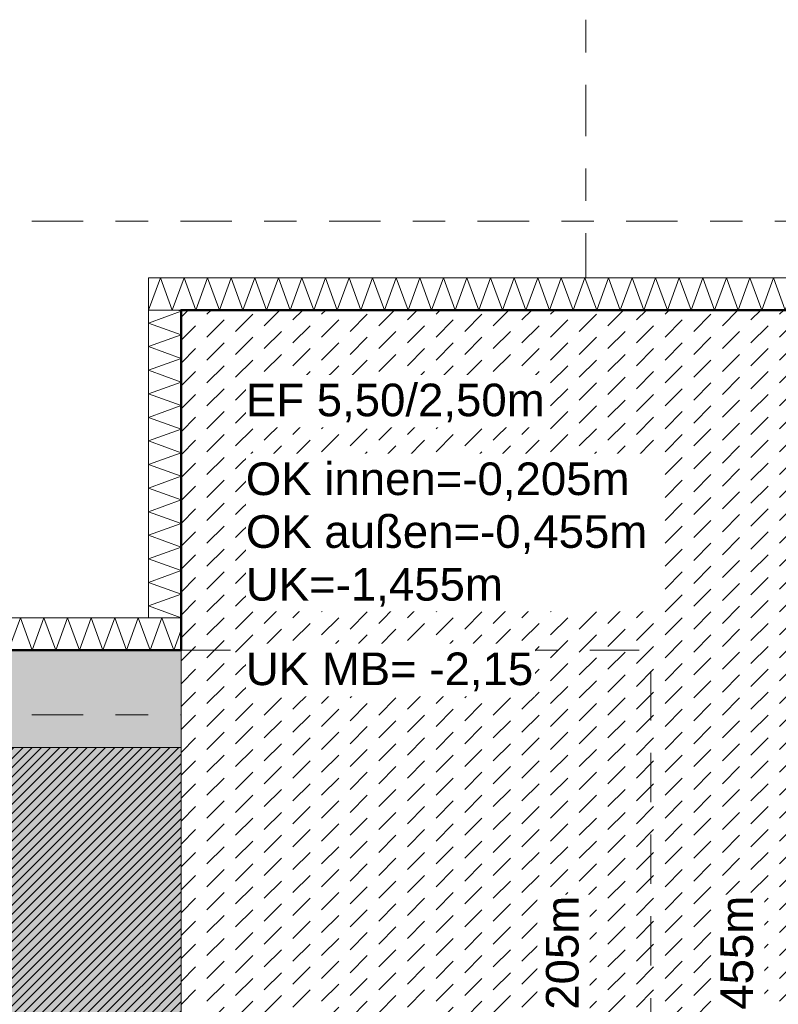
# Model space of a CAD drawing. Header units: metres. Extents: x -273 to 6, y -183 to 13.
# Tile 374 of 379: x -2.17 to 0.17, y -9.59 to -6.55. Entities that reach past the tile are written whole.
import ezdxf

# ---------------------------------------------------------------- set-up
doc = ezdxf.new("R2010")
doc.units = ezdxf.units.M
doc.header["$LTSCALE"] = 0.05
doc.header["$PDMODE"] = 1
doc.header["$PDSIZE"] = -2
doc.linetypes.add('ISO-02 Strichlinie', pattern=[3.81, 3.048, -0.762])
doc.linetypes.add('Linienart-53', pattern=[5.291531, 3.175, -1.058062, 0.352704, -0.705764])
doc.layers.get('0').update_dxf_attribs({"lineweight": 25})
for name, color, linetype, lineweight, true_color in [('00 -Bauelemente -Beton unbewehrt', 7, 'Continuous', 9, 0xf7e06e), ('00 -Bauelemente -Dämmung innen', 7, 'Continuous', 9, 0xff7fe6), ('30 -32 Gründung- 2 Flachgründungen u. Bodenplatten', 7, 'Continuous', 9, 0xff6633), ('30 -32 Gründung-4 Frostschürze', 7, 'Continuous', 9, 0x66aaff), ('70 -72 Beschriftung- 1 Beschriftung allgemein', 7, 'Continuous', 9, 0xff6633), ('70 -76 Bemaßung- 2 Allgemein', 7, 'Continuous', 5, 0x6666cc)]:
    doc.layers.add(name, color=color, linetype=linetype, lineweight=lineweight, true_color=true_color)
for name, color, linetype, lineweight in [('30 -35 Decken- 2 Beläge- Dämmung', 7, 'Continuous', 9), ('70 -71 Achsen- 1 Gebäudeachsen', 7, 'Linienart-53', 18), ('Keine', 7, 'Continuous', 9)]:
    doc.layers.add(name, color=color, linetype=linetype, lineweight=lineweight)
doc.styles.add('Arial', font='arial.ttf')
doc.dimstyles.new('k+k_klein', dxfattribs={"dimtxt": 0.100689, "dimasz": 0.05302, "dimexe": 0.05, "dimexo": 0.15, "dimgap": 0.005, "dimtad": 1, "dimdec": 3, "dimtxsty": 'Arial', "dimblk": 'VW_SLASH-2', "dimblk1": 'VW_SLASH-2', "dimblk2": 'VW_SLASH-2', "dimcen": 0, "dimdle": 0.025, "dimadec": 3, "dimazin": 0, "dimtfac": 0.75, "dimtdec": 3, "dimtix": 1, "dimtmove": 0, "dimatfit": 0, "dimldrblk": 'VW_FILLEDARROW', "dimfxl": 0.1, "dimfxlon": 1, "dimfrac": 2, "dimtolj": 1, "dimarcsym": 0})

# ---------------------------------------------------------------- blocks, each defined once
blk = doc.blocks.new('_Achsen (3D)')
at = {"layer": '70 -71 Achsen- 1 Gebäudeachsen', "transparency": 33554687}
for p, q in [((-0.421, 3.8), (-0.421, -46.172)), ((-179.668, -8.697), (3.826, -8.697))]:
    blk.add_line(p, q, dxfattribs=at)
blk = doc.blocks.new('Gruppe-314')
at = {"color": 255, "linetype": 'Continuous', "lineweight": 5}
blk.add_wipeout([(-6.571, -8.497), (-1.671, -8.497), (-1.671, -8.397), (-6.571, -8.397)], dxfattribs=at).dxf.layer = '00 -Bauelemente -Dämmung innen'
blk = doc.blocks.new('Gruppe-315')
at = {"layer": '00 -Bauelemente -Dämmung innen', "color": 7, "transparency": 33554687, "flags": 128}
blk.add_lwpolyline([(-2.2034, -8.497), (-2.167, -8.397), (-2.1306, -8.497), (-2.0942, -8.397), (-2.0578, -8.497), (-2.0214, -8.397), (-1.985, -8.497), (-1.9486, -8.397), (-1.9122, -8.497), (-1.8758, -8.397), (-1.8394, -8.497), (-1.803, -8.397), (-1.7666, -8.497), (-1.7302, -8.397), (-1.6938, -8.497), (-1.671, -8.4344)], dxfattribs=at)
blk = doc.blocks.new('Gruppe-317')
at = {"layer": '00 -Bauelemente -Dämmung innen', "color": 7, "linetype": 'Continuous', "lineweight": 9, "transparency": 33554687}
blk.add_line((-1.671, -8.497), (-1.671, -8.397), dxfattribs=at)
blk = doc.blocks.new('Gruppe-318')
at = {"color": 7, "transparency": 33554687}
blk.add_blockref('Gruppe-317', (0, 0), dxfattribs=at)
blk = doc.blocks.new('Gruppe-319')
at = {"layer": '00 -Bauelemente -Dämmung innen', "color": 7, "linetype": 'Continuous', "lineweight": 9, "transparency": 33554687}
blk.add_line((-1.671, -8.397), (-6.571, -8.397), dxfattribs=at)
blk = doc.blocks.new('Gruppe-320')
at = {"layer": '00 -Bauelemente -Dämmung innen', "color": 7, "linetype": 'Continuous', "lineweight": 9, "transparency": 33554687}
blk.add_line((-6.571, -8.497), (-1.671, -8.497), dxfattribs=at)
blk = doc.blocks.new('Gruppe-321')
at = {"color": 7, "transparency": 33554687}
for name in ['Gruppe-319', 'Gruppe-320']:
    blk.add_blockref(name, (0, 0), dxfattribs=at)
blk = doc.blocks.new('Gruppe-322')
at = {"layer": '00 -Bauelemente -Dämmung innen', "color": 7}
blk.add_blockref('Gruppe-314', (0, 0), dxfattribs=at)
at = {"color": 7, "transparency": 33554687}
for name in ['Gruppe-318', 'Gruppe-321']:
    blk.add_blockref(name, (0, 0), dxfattribs=at)
at = {"layer": '00 -Bauelemente -Dämmung innen', "color": 7, "transparency": 33554687}
blk.add_blockref('Gruppe-315', (0, 0), dxfattribs=at)
blk = doc.blocks.new('Gruppe-323')
at = {"layer": '00 -Bauelemente -Dämmung innen', "color": 7, "transparency": 33554687}
blk.add_blockref('Gruppe-322', (0, 0), dxfattribs=at)
at = {"layer": '00 -Bauelemente -Dämmung innen', "color": 0, "flags": 1}
for tag in ['prm0_value', 'prm1_value', 'prm2_value', 'prm3_value', 'prm4_value', 'prm5_value', 'prm6_value', 'IFC_UUID', 'instanceID', 'prm0_name', 'prm0_type', 'prm1_name', 'prm1_type', 'prm2_name', 'prm2_type', 'prm3_name', 'prm3_type', 'prm4_name', 'prm4_type', 'prm5_name', 'prm5_type', 'prm6_name', 'prm6_type']:
    blk.add_attdef(tag, (-6.571, -8.497), '', height=0.00018, dxfattribs=at)
blk = doc.blocks.new('Gruppe-1204')
at = {"color": 255, "linetype": 'Continuous', "lineweight": 5}
blk.add_wipeout([(-1.671, -8.397), (-1.671, -7.447), (-1.771, -7.447), (-1.771, -8.397)], dxfattribs=at).dxf.layer = '00 -Bauelemente -Dämmung innen'
blk = doc.blocks.new('Gruppe-1205')
at = {"layer": '00 -Bauelemente -Dämmung innen', "color": 7, "transparency": 33554687, "flags": 128}
blk.add_lwpolyline([(-1.671, -8.397), (-1.771, -8.3606), (-1.671, -8.3242), (-1.771, -8.2879), (-1.671, -8.2515), (-1.771, -8.2151), (-1.671, -8.1787), (-1.771, -8.1423), (-1.671, -8.1059), (-1.771, -8.0695), (-1.671, -8.0331), (-1.771, -7.9967), (-1.671, -7.9603), (-1.771, -7.9239), (-1.671, -7.8875), (-1.771, -7.8511), (-1.671, -7.8147), (-1.771, -7.7783), (-1.671, -7.7419), (-1.771, -7.7055), (-1.671, -7.6691), (-1.771, -7.6327), (-1.671, -7.5963), (-1.771, -7.5599), (-1.671, -7.5235), (-1.771, -7.4871), (-1.671, -7.4507), (-1.6811, -7.447)], dxfattribs=at)
blk = doc.blocks.new('Gruppe-1206')
at = {"layer": '00 -Bauelemente -Dämmung innen', "color": 7, "linetype": 'Continuous', "lineweight": 9, "transparency": 33554687}
blk.add_line((-1.771, -8.397), (-1.671, -8.397), dxfattribs=at)
blk = doc.blocks.new('Gruppe-1207')
at = {"layer": '00 -Bauelemente -Dämmung innen', "color": 7, "linetype": 'Continuous', "lineweight": 9, "transparency": 33554687}
blk.add_line((-1.671, -7.447), (-1.771, -7.447), dxfattribs=at)
blk = doc.blocks.new('Gruppe-1208')
at = {"color": 7, "transparency": 33554687}
for name in ['Gruppe-1207', 'Gruppe-1206']:
    blk.add_blockref(name, (0, 0), dxfattribs=at)
blk = doc.blocks.new('Gruppe-1209')
at = {"layer": '00 -Bauelemente -Dämmung innen', "color": 7, "linetype": 'Continuous', "lineweight": 9, "transparency": 33554687}
blk.add_line((-1.771, -7.447), (-1.771, -8.397), dxfattribs=at)
blk = doc.blocks.new('Gruppe-1210')
at = {"layer": '00 -Bauelemente -Dämmung innen', "color": 7, "linetype": 'Continuous', "lineweight": 9, "transparency": 33554687}
blk.add_line((-1.671, -8.397), (-1.671, -7.447), dxfattribs=at)
blk = doc.blocks.new('Gruppe-1211')
at = {"color": 7, "transparency": 33554687}
for name in ['Gruppe-1209', 'Gruppe-1210']:
    blk.add_blockref(name, (0, 0), dxfattribs=at)
blk = doc.blocks.new('Gruppe-1212')
at = {"layer": '00 -Bauelemente -Dämmung innen', "color": 7}
blk.add_blockref('Gruppe-1204', (0, 0), dxfattribs=at)
at = {"color": 7, "transparency": 33554687}
for name in ['Gruppe-1208', 'Gruppe-1211']:
    blk.add_blockref(name, (0, 0), dxfattribs=at)
at = {"layer": '00 -Bauelemente -Dämmung innen', "color": 7, "transparency": 33554687}
blk.add_blockref('Gruppe-1205', (0, 0), dxfattribs=at)
blk = doc.blocks.new('Gruppe-1213')
at = {"layer": '00 -Bauelemente -Dämmung innen', "color": 7, "transparency": 33554687}
blk.add_blockref('Gruppe-1212', (0, 0), dxfattribs=at)
at = {"layer": '00 -Bauelemente -Dämmung innen', "color": 0, "flags": 1}
for tag in ['prm0_value', 'prm1_value', 'prm2_value', 'prm3_value', 'prm4_value', 'prm5_value', 'prm6_value', 'IFC_UUID', 'instanceID', 'prm0_name', 'prm0_type', 'prm1_name', 'prm1_type', 'prm2_name', 'prm2_type', 'prm3_name', 'prm3_type', 'prm4_name', 'prm4_type', 'prm5_name', 'prm5_type', 'prm6_name', 'prm6_type']:
    blk.add_attdef(tag, (-1.771, -8.397), '', height=0.00018, dxfattribs=at)
blk = doc.blocks.new('Gruppe-1214')
at = {"color": 255, "linetype": 'Continuous', "lineweight": 5}
blk.add_wipeout([(-1.771, -7.447), (0.829, -7.447), (0.829, -7.347), (-1.771, -7.347)], dxfattribs=at).dxf.layer = '00 -Bauelemente -Dämmung innen'
blk = doc.blocks.new('Gruppe-1215')
at = {"layer": '00 -Bauelemente -Dämmung innen', "color": 7, "transparency": 33554687, "flags": 128}
blk.add_lwpolyline([(-1.771, -7.447), (-1.7346, -7.347), (-1.6982, -7.447), (-1.6618, -7.347), (-1.6254, -7.447), (-1.589, -7.347), (-1.5526, -7.447), (-1.5162, -7.347), (-1.4798, -7.447), (-1.4434, -7.347), (-1.407, -7.447), (-1.3706, -7.347), (-1.3342, -7.447), (-1.2978, -7.347), (-1.2614, -7.447), (-1.225, -7.347), (-1.1886, -7.447), (-1.1523, -7.347), (-1.1159, -7.447), (-1.0795, -7.347), (-1.0431, -7.447), (-1.0067, -7.347), (-0.9703, -7.447), (-0.9339, -7.347), (-0.8975, -7.447), (-0.8611, -7.347), (-0.8247, -7.447), (-0.7883, -7.347), (-0.7519, -7.447), (-0.7155, -7.347), (-0.6791, -7.447), (-0.6427, -7.347), (-0.6063, -7.447), (-0.5699, -7.347), (-0.5335, -7.447), (-0.4971, -7.347), (-0.4607, -7.447), (-0.4243, -7.347), (-0.3879, -7.447), (-0.3515, -7.347), (-0.3151, -7.447), (-0.2787, -7.347), (-0.2423, -7.447), (-0.2059, -7.347), (-0.1695, -7.447), (-0.1331, -7.347), (-0.0967, -7.447), (-0.0603, -7.347), (-0.0239, -7.447), (0.0125, -7.347), (0.0489, -7.447), (0.0852, -7.347), (0.1216, -7.447), (0.158, -7.347), (0.1944, -7.447), (0.2308, -7.347), (0.2672, -7.447), (0.3036, -7.347), (0.34, -7.447), (0.3764, -7.347), (0.4128, -7.447), (0.4492, -7.347), (0.4856, -7.447), (0.522, -7.347), (0.5584, -7.447), (0.5948, -7.347), (0.6312, -7.447), (0.6676, -7.347), (0.704, -7.447), (0.7404, -7.347), (0.7768, -7.447), (0.8132, -7.347), (0.829, -7.3905)], dxfattribs=at)
blk = doc.blocks.new('Gruppe-1216')
at = {"layer": '00 -Bauelemente -Dämmung innen', "color": 7, "linetype": 'Continuous', "lineweight": 9, "transparency": 33554687}
blk.add_line((-1.771, -7.347), (-1.771, -7.447), dxfattribs=at)
blk = doc.blocks.new('Gruppe-1217')
at = {"layer": '00 -Bauelemente -Dämmung innen', "color": 7, "linetype": 'Continuous', "lineweight": 9, "transparency": 33554687}
blk.add_line((0.829, -7.447), (0.829, -7.347), dxfattribs=at)
blk = doc.blocks.new('Gruppe-1218')
at = {"color": 7, "transparency": 33554687}
for name in ['Gruppe-1216', 'Gruppe-1217']:
    blk.add_blockref(name, (0, 0), dxfattribs=at)
blk = doc.blocks.new('Gruppe-1219')
at = {"layer": '00 -Bauelemente -Dämmung innen', "color": 7, "linetype": 'Continuous', "lineweight": 9, "transparency": 33554687}
blk.add_line((0.829, -7.347), (-1.771, -7.347), dxfattribs=at)
blk = doc.blocks.new('Gruppe-1220')
at = {"layer": '00 -Bauelemente -Dämmung innen', "color": 7, "linetype": 'Continuous', "lineweight": 9, "transparency": 33554687}
blk.add_line((-1.771, -7.447), (0.829, -7.447), dxfattribs=at)
blk = doc.blocks.new('Gruppe-1221')
at = {"color": 7, "transparency": 33554687}
for name in ['Gruppe-1219', 'Gruppe-1220']:
    blk.add_blockref(name, (0, 0), dxfattribs=at)
blk = doc.blocks.new('Gruppe-1222')
at = {"layer": '00 -Bauelemente -Dämmung innen', "color": 7}
blk.add_blockref('Gruppe-1214', (0, 0), dxfattribs=at)
at = {"color": 7, "transparency": 33554687}
for name in ['Gruppe-1218', 'Gruppe-1221']:
    blk.add_blockref(name, (0, 0), dxfattribs=at)
at = {"layer": '00 -Bauelemente -Dämmung innen', "color": 7, "transparency": 33554687}
blk.add_blockref('Gruppe-1215', (0, 0), dxfattribs=at)
blk = doc.blocks.new('Gruppe-1223')
at = {"layer": '00 -Bauelemente -Dämmung innen', "color": 7, "transparency": 33554687}
blk.add_blockref('Gruppe-1222', (0, 0), dxfattribs=at)
at = {"layer": '00 -Bauelemente -Dämmung innen', "color": 0, "flags": 1}
for tag in ['prm0_value', 'prm1_value', 'prm2_value', 'prm3_value', 'prm4_value', 'prm5_value', 'prm6_value', 'IFC_UUID', 'instanceID', 'prm0_name', 'prm0_type', 'prm1_name', 'prm1_type', 'prm2_name', 'prm2_type', 'prm3_name', 'prm3_type', 'prm4_name', 'prm4_type', 'prm5_name', 'prm5_type', 'prm6_name', 'prm6_type']:
    blk.add_attdef(tag, (-1.771, -7.447), '', height=0.00018, dxfattribs=at)
blk = doc.blocks.new('Gruppe-2162')
at = {"layer": '30 -32 Gründung- 2 Flachgründungen u. Bodenplatten', "flags": 128}
blk.add_lwpolyline([(-1.671, -7.447), (0.829, -7.447), (0.829, -12.947), (-1.671, -12.947)], close=True, dxfattribs=at)
at = {"color": 255}
for points in [[(-1.471, -7.8093), (-0.5426, -7.8093), (-0.5426, -7.647), (-1.471, -7.647)], [(-1.471, -8.3773), (-0.1857, -8.3773), (-0.1857, -7.8905), (-1.471, -7.8905)]]:
    blk.add_wipeout(points, dxfattribs=at).dxf.layer = '70 -72 Beschriftung- 1 Beschriftung allgemein'
at = {"layer": '70 -72 Beschriftung- 1 Beschriftung allgemein', "char_height": 0.100689, "attachment_point": 1, "line_spacing_factor": 0.970891, "style": 'Arial'}
for s, insert in [('EF 5,50/2,50m', (-1.471, -7.6741)), ('OK innen=-0,205m\\POK außen=-0,455m \\PUK=-1,455m', (-1.471, -7.9175))]:
    blk.add_mtext(s, dxfattribs=dict(at, insert=insert))
blk = doc.blocks.new('Gruppe-2472')
at = {"layer": '70 -71 Achsen- 1 Gebäudeachsen', "transparency": 33554687}
blk.add_line((-179.668, -7.172), (3.826, -7.172), dxfattribs=at)
blk = doc.blocks.new('_FU_2D LP5 (2D)')
at = {"color": 255}
blk.add_wipeout([(-1.67099996, -7.44704198), (0.82900004, -7.44704198), (0.82900004, -12.94704198), (-1.67099996, -12.94704198)], dxfattribs=at).dxf.layer = '00 -Bauelemente -Beton unbewehrt'
at = {"layer": '00 -Bauelemente -Beton unbewehrt', "linetype": 'Continuous', "lineweight": 9}
h = blk.add_hatch(dxfattribs=at)
h.set_pattern_fill('Unbew_ Beton1 1mm SRF', style=0, pattern_type=2)
h.set_pattern_definition([(45, (0, 0), (0.08838828, 0.01767774), [0.075, -0.05])])
h.paths.add_polyline_path([(-1.67099996, -7.44704198), (0.82900004, -7.44704198), (0.82900004, -12.94704198), (-1.67099996, -12.94704198)])
at = {"layer": '30 -35 Decken- 2 Beläge- Dämmung', "linetype": 'Continuous', "lineweight": 18, "true_color": 0xd9d9d9}
h = blk.add_hatch(dxfattribs=at)
h.set_pattern_fill('Schraffur grau', color=254, style=0, pattern_type=2)
h.set_pattern_definition([(45, (-26.550902, -25.439444), (0.014142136, -0.014142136), [])])
h.paths.add_polyline_path([(-1.67099996, -24.19704198), (-1.67099996, -18.69704198), (-0.52099996, -18.69704198), (-0.52099996, -12.94704198), (-1.67099996, -12.94704198), (-1.67099996, -8.79704198), (-6.57099996, -8.79704198), (-6.57099996, -13.79704198), (-5.52099996, -13.79704198), (-5.52099996, -34.34704198), (-20.07099996, -34.34704198), (-20.07099996, -29.09704198), (-23.17099996, -29.09704198), (-23.17099996, -33.19704198), (-24.32099996, -33.19704198), (-24.32099996, -35.17704198), (-25.07099996, -35.17704198), (-25.07099996, -38.34704198), (-24.07099996, -38.34704198), (-24.07099996, -39.34704198), (-18.02099996, -39.34704198), (-18.02099996, -38.34704198), (-15.82099996, -38.34704198), (-15.82099996, -39.34704198), (-9.77099996, -39.34704198), (-9.77099996, -38.34704198), (-7.57099996, -38.34704198), (-7.57099996, -39.34704198), (-1.19599996, -39.34704198), (-1.19599996, -38.67204198), (-0.52099996, -38.67204198), (-0.52099996, -32.29704198), (-1.52099996, -32.29704198), (-1.52099996, -30.09704198), (-0.52099996, -30.09704198), (-0.52099996, -24.19704198)])
at = {"layer": '00 -Bauelemente -Beton unbewehrt', "flags": 128}
blk.add_lwpolyline([(-1.67099996, -7.44704198), (0.82900004, -7.44704198), (0.82900004, -12.94704198), (-1.67099996, -12.94704198)], close=True, dxfattribs=at)
at = {"layer": '30 -35 Decken- 2 Beläge- Dämmung', "flags": 128}
blk.add_lwpolyline([(-0.52099996, -30.09704198), (-0.52099996, -24.19704198), (-1.67099996, -24.19704198), (-1.67099996, -18.69704198), (-0.52099996, -18.69704198), (-0.52099996, -12.94704198), (-1.67099996, -12.94704198), (-1.67099996, -8.79704198), (-6.57099996, -8.79704198), (-6.57099996, -13.79704198), (-5.52099996, -13.79704198), (-5.52099996, -34.34704198)], dxfattribs=at)
at = {"layer": '00 -Bauelemente -Dämmung innen', "color": 7}
blk.add_blockref('Gruppe-323', (0, 0), dxfattribs=at)
blk.add_blockref('Gruppe-1213', (0, 0), dxfattribs=at)
blk.add_blockref('Gruppe-1223', (0, 0), dxfattribs=at)
at = {"layer": '30 -32 Gründung- 2 Flachgründungen u. Bodenplatten', "color": 7}
blk.add_blockref('Gruppe-2162', (0, 0), dxfattribs=at)
at = {"layer": '70 -72 Beschriftung- 1 Beschriftung allgemein', "color": 7}
blk.add_blockref('Gruppe-2472', (0, 0), dxfattribs=at)
at = {"layer": '30 -32 Gründung-4 Frostschürze', "linetype": 'Continuous', "lineweight": 0, "transparency": 33554534}
blk.add_hatch(color=161, dxfattribs=at).paths.add_polyline_path([(-6.57099996, -8.49704198), (-1.67099996, -8.49704198), (-1.67099996, -8.79704198), (-6.57099996, -8.79704198)])
at = {"layer": 'Keine', "linetype": 'Continuous', "lineweight": 0, "transparency": 33554511}
h = blk.add_hatch(color=43, dxfattribs=at)
h.paths.add_polyline_path([(-49.17099996, -34.09704198), (-26.02099996, -34.09704198), (-26.02099996, -33.19704198), (-27.17099996, -33.19704198), (-27.17099996, -29.19704198), (-23.17099996, -29.19704198), (-23.17099996, -33.19704198), (-24.32099996, -33.19704198), (-24.32099996, -35.17704198), (-25.07099996, -35.17704198), (-25.07099996, -38.34704198), (-24.07099996, -38.34704198), (-24.07099996, -39.34704198), (-18.02099996, -39.34704198), (-18.02099996, -38.34704198), (-15.82099996, -38.34704198), (-15.82099996, -39.34704198), (-9.77099996, -39.34704198), (-9.77099996, -38.34704198), (-7.57099996, -38.34704198), (-7.57099996, -39.34704198), (-1.19599996, -39.34704198), (-1.19599996, -38.67204198), (-0.52099996, -38.67204198), (-0.52099996, -32.29704198), (-1.52099996, -32.29704198), (-1.52099996, -30.09704198), (-0.52099996, -30.09704198), (-0.52099996, -24.19704198), (-1.67099996, -24.19704198), (-1.67099996, -18.69704198), (-0.52099996, -18.69704198), (-0.52099996, -12.94704198), (-1.67099996, -12.94704198), (-1.67099996, -8.79704198), (-6.57099996, -8.79704198), (-6.57099996, -14.59704198), (-10.77099996, -14.59704198), (-10.77099996, -8.79704198), (-14.72099996, -8.79704198), (-14.72099996, -14.24704198), (-19.12099996, -14.24704198), (-19.12099996, -8.79704198), (-24.42099996, -8.79704198), (-24.42099996, -9.44704198), (-29.02099996, -9.44704198), (-29.02099996, -8.89704198), (-49.72099996, -8.89704198), (-49.72099996, -10.69704198), (-48.84599996, -10.69704198), (-48.84599996, -12.69704198), (-49.84599996, -12.69704198), (-49.84599996, -18.94704198), (-48.84599996, -18.94704198), (-48.84599996, -20.94704198), (-49.17099996, -20.94704198)])
h.paths.add_polyline_path([(-23.67099996, -25.19704198), (-26.67099996, -25.19704198), (-26.67099996, -17.66704198), (-23.14099996, -17.66704198), (-23.14099996, -20.69704198), (-23.67099996, -20.69704198)])
h.paths.add_polyline_path([(-24.07099996, -12.79704198), (-26.27099996, -12.79704198), (-26.27099996, -10.59704198), (-24.07099996, -10.59704198)])
h.paths.add_polyline_path([(-39.67099996, -13.69704198), (-43.67099996, -13.69704198), (-43.67099996, -9.69704198), (-39.67099996, -9.69704198)])
h.paths.add_polyline_path([(-31.22099996, -25.49704198), (-35.62099996, -25.49704198), (-35.62099996, -17.39704198), (-31.22099996, -17.39704198)])
h.paths.add_polyline_path([(-6.97099996, -32.89704198), (-10.37099996, -32.89704198), (-10.37099996, -29.49704198), (-6.97099996, -29.49704198)])
h.paths.add_polyline_path([(-15.42099996, -25.19704198), (-18.42099996, -25.19704198), (-18.42099996, -17.69704198), (-15.42099996, -17.69704198)])
h.paths.add_polyline_path([(-31.42099996, -33.19704198), (-35.42099996, -33.19704198), (-35.42099996, -29.19704198), (-31.42099996, -29.19704198)])
h.paths.add_polyline_path([(-43.67099996, -29.19704198), (-39.67099996, -29.19704198), (-39.67099996, -33.19704198), (-43.67099996, -33.19704198)])
h.paths.add_polyline_path([(-10.87099996, -17.39704198), (-6.47099996, -17.39704198), (-6.47099996, -25.49704198), (-10.87099996, -25.49704198)])
h.paths.add_polyline_path([(-18.42099996, -29.69704198), (-15.42099996, -29.69704198), (-15.42099996, -32.69704198), (-18.42099996, -32.69704198)])
h.paths.add_polyline_path([(-43.87099996, -17.39704198), (-39.47099996, -17.39704198), (-39.47099996, -25.49704198), (-43.87099996, -25.49704198)])
h.paths.add_polyline_path([(-35.42099996, -9.69704198), (-31.42099996, -9.69704198), (-31.42099996, -13.69704198), (-35.42099996, -13.69704198)])
h.paths.add_polyline_path([(-24.17099996, -13.33704198), (-24.17099996, -13.79704198), (-21.77099996, -13.79704198), (-21.77099996, -17.19704198), (-24.17099996, -17.19704198), (-24.17099996, -14.83704198), (-26.00599996, -14.83704198), (-26.00599996, -13.33704198)])
at = {"layer": '30 -32 Gründung- 2 Flachgründungen u. Bodenplatten', "linetype": 'ISO-02 Strichlinie', "flags": 128}
blk.add_lwpolyline([(-1.67099996, -8.49704198), (-0.22099996, -8.49704198), (-0.22099996, -12.94704198)], dxfattribs=at)
at = {"layer": '30 -32 Gründung-4 Frostschürze', "flags": 128}
blk.add_lwpolyline([(-6.57099996, -8.49704198), (-1.67099996, -8.49704198), (-1.67099996, -8.79704198), (-6.57099996, -8.79704198)], close=True, dxfattribs=at)
at = {"layer": '70 -72 Beschriftung- 1 Beschriftung allgemein', "color": 103, "lineweight": 50, "true_color": 0x66cc7f, "flags": 128}
blk.add_lwpolyline([(-0.22099996, -30.09704198), (-0.22099996, -24.19704198), (0.82900004, -24.19704198), (0.82900004, -18.69704198), (-0.22099996, -18.69704198), (-0.22099996, -12.94704198), (0.82900004, -12.94704198), (0.82900004, -7.44704198), (-1.67099996, -7.44704198), (-1.67099996, -8.49704198), (-6.57099996, -8.49704198), (-6.57099996, -5.79704198), (-10.77099996, -5.79704198), (-10.77099996, -8.49704198), (-14.72099996, -8.49704198), (-14.72099996, -6.14704198), (-19.12099996, -6.14704198), (-19.12099996, -8.49704198), (-24.42099996, -8.49704198), (-24.42099996, 0.10994365), (-25.92099996, 0.10994365), (-25.92099996, -0.24704198), (-28.52099996, -0.24704198)], dxfattribs=at)
at = {"layer": 'Keine', "flags": 128}
blk.add_lwpolyline([(-0.52099996, -30.09704198), (-0.52099996, -24.19704198), (-1.67099996, -24.19704198), (-1.67099996, -18.69704198), (-0.52099996, -18.69704198), (-0.52099996, -12.94704198), (-1.67099996, -12.94704198), (-1.67099996, -8.79704198), (-6.57099996, -8.79704198), (-6.57099996, -14.59704198), (-10.77099996, -14.59704198), (-10.77099996, -8.79704198), (-14.72099996, -8.79704198), (-14.72099996, -14.24704198), (-19.12099996, -14.24704198), (-19.12099996, -8.79704198), (-24.42099996, -8.79704198), (-24.42099996, -9.44704198), (-29.02099996, -9.44704198), (-29.02099996, -8.89704198), (-49.72099996, -8.89704198)], dxfattribs=at)
blk = doc.blocks.new('VW_SLASH-2')
at = {"color": 0, "linetype": 'ByBlock', "lineweight": -2, "transparency": 16777216}
blk.add_line((0.472, 0), (-1, 0), dxfattribs=at)
at = {"color": 0, "lineweight": 5, "transparency": 16777216, "flags": 128}
blk.add_lwpolyline([(0.5, 0.5), (-0.5, -0.5)], dxfattribs=at)
blk = doc.blocks.new('*D2878')
at = {"layer": '70 -76 Bemaßung- 2 Allgemein', "color": 0, "lineweight": -2}
for p, q in [((2.326, -0.447), (2.476, -0.447)), ((2.426, -8.444), (2.426, -0.5001)), ((2.326, -8.497), (2.476, -8.497))]:
    blk.add_line(p, q, dxfattribs=at)
at = {"layer": 'Defpoints', "color": 0}
for p in [(1.926, -0.447), (2.426, -0.447), (-1.671, -8.497)]:
    blk.add_point(p, dxfattribs=at)
at = {"layer": '70 -76 Bemaßung- 2 Allgemein', "color": 0, "lineweight": -2, "xscale": 0.05302001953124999, "yscale": 0.05302001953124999, "zscale": 0.05302001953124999}
for p, rotation in [((2.426, -0.447), 90.00000000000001), ((2.426, -8.497), 270)]:
    blk.add_blockref('VW_SLASH-2', p, dxfattribs=dict(at, rotation=rotation))
at = {"layer": '70 -76 Bemaßung- 2 Allgemein', "color": 0, "insert": (2.3605, -4.472), "char_height": 0.10069, "attachment_point": 5, "rotation": 90, "style": 'Arial'}
blk.add_mtext('\\A1;8,05', dxfattribs=at)
blk = doc.blocks.new('VW_FILLEDARROW')
at = {"linetype": 'Continuous', "lineweight": 0, "transparency": 16777216}
blk.add_hatch(color=0, dxfattribs=at).paths.add_polyline_path([(-2.829, 0.758), (0, 0), (-2.829, -0.758)])
at = {"color": 0, "lineweight": 5, "transparency": 16777216, "flags": 128}
blk.add_lwpolyline([(-2.829, 0.758), (0, 0), (-2.829, -0.758)], close=True, dxfattribs=at)
blk = doc.blocks.new('*D2879')
at = {"layer": '70 -76 Bemaßung- 2 Allgemein', "color": 0, "lineweight": -2}
for p, q in [((2.326, -8.497), (2.476, -8.497)), ((2.426, -39.394), (2.426, -8.5501)), ((2.326, -39.447), (2.476, -39.447))]:
    blk.add_line(p, q, dxfattribs=at)
at = {"layer": 'Defpoints', "color": 0}
for p in [(-1.671, -8.497), (2.426, -8.497), (-1.196, -39.447)]:
    blk.add_point(p, dxfattribs=at)
at = {"layer": '70 -76 Bemaßung- 2 Allgemein', "color": 0, "lineweight": -2, "xscale": 0.05302001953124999, "yscale": 0.05302001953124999, "zscale": 0.05302001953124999}
for p, rotation in [((2.426, -8.497), 90.00000000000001), ((2.426, -39.447), 270)]:
    blk.add_blockref('VW_SLASH-2', p, dxfattribs=dict(at, rotation=rotation))
at = {"layer": '70 -76 Bemaßung- 2 Allgemein', "color": 0, "insert": (2.3605, -23.972), "char_height": 0.10069, "attachment_point": 5, "rotation": 90, "style": 'Arial'}
blk.add_mtext('\\A1;30,95', dxfattribs=at)
blk = doc.blocks.new('*D2944')
at = {"layer": '70 -76 Bemaßung- 2 Allgemein', "color": 0, "lineweight": -2}
for p, q in [((1.826, -8.497), (1.976, -8.497)), ((1.926, -8.644), (1.926, -8.5501)), ((1.826, -8.697), (1.976, -8.697))]:
    blk.add_line(p, q, dxfattribs=at)
at = {"layer": 'Defpoints', "color": 0}
for p in [(-1.671, -8.497), (1.926, -8.497), (-1.671, -8.697)]:
    blk.add_point(p, dxfattribs=at)
at = {"layer": '70 -76 Bemaßung- 2 Allgemein', "color": 0, "lineweight": -2, "xscale": 0.05302001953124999, "yscale": 0.05302001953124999, "zscale": 0.05302001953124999}
for p, rotation in [((1.926, -8.497), 90), ((1.926, -8.697), 270)]:
    blk.add_blockref('VW_SLASH-2', p, dxfattribs=dict(at, rotation=rotation))
at = {"layer": '70 -76 Bemaßung- 2 Allgemein', "color": 0, "insert": (1.8283, -8.597), "char_height": 0.10069, "attachment_point": 5, "rotation": 90, "style": 'Arial'}
blk.add_mtext('\\A1;20', dxfattribs=at)
blk = doc.blocks.new('*D2945')
at = {"layer": '70 -76 Bemaßung- 2 Allgemein', "color": 0, "lineweight": -2}
for p, q in [((1.926, -8.644), (1.926, -8.591)), ((1.826, -8.697), (1.976, -8.697)), ((1.926, -8.797), (1.926, -8.697)), ((1.826, -8.797), (1.976, -8.797)), ((1.926, -8.8501), (1.926, -8.9031))]:
    blk.add_line(p, q, dxfattribs=at)
at = {"layer": 'Defpoints', "color": 0}
for p in [(-1.671, -8.697), (1.926, -8.697), (-1.671, -8.797)]:
    blk.add_point(p, dxfattribs=at)
at = {"layer": '70 -76 Bemaßung- 2 Allgemein', "color": 0, "lineweight": -2, "xscale": 0.05302001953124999, "yscale": 0.05302001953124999, "zscale": 0.05302001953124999}
for p, rotation in [((1.926, -8.697), 270), ((1.926, -8.797), 90)]:
    blk.add_blockref('VW_SLASH-2', p, dxfattribs=dict(at, rotation=rotation))
at = {"layer": '70 -76 Bemaßung- 2 Allgemein', "color": 0, "insert": (1.84, -8.8771), "char_height": 0.10069, "attachment_point": 5, "rotation": 90, "style": 'Arial'}
blk.add_mtext('\\A1;10', dxfattribs=at)
blk = doc.blocks.new('*D2946')
at = {"layer": '70 -76 Bemaßung- 2 Allgemein', "color": 0, "lineweight": -2}
for p, q in [((1.826, -8.797), (1.976, -8.797)), ((1.926, -11.644), (1.926, -8.8501)), ((2.076, -11.697), (1.976, -11.697))]:
    blk.add_line(p, q, dxfattribs=at)
at = {"layer": 'Defpoints', "color": 0}
for p in [(-1.671, -8.797), (1.926, -8.797), (1.926, -11.697)]:
    blk.add_point(p, dxfattribs=at)
at = {"layer": '70 -76 Bemaßung- 2 Allgemein', "color": 0, "lineweight": -2, "xscale": 0.05302001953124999, "yscale": 0.05302001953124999, "zscale": 0.05302001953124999}
for p, rotation in [((1.926, -8.797), 90.00000000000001), ((1.926, -11.697), 270)]:
    blk.add_blockref('VW_SLASH-2', p, dxfattribs=dict(at, rotation=rotation))
at = {"layer": '70 -76 Bemaßung- 2 Allgemein', "color": 0, "insert": (1.8605, -10.247), "char_height": 0.10069, "attachment_point": 5, "rotation": 90, "style": 'Arial'}
blk.add_mtext('\\A1;2,90', dxfattribs=at)
blk = doc.blocks.new('*D3031')
at = {"layer": '70 -76 Bemaßung- 2 Allgemein', "color": 0, "lineweight": -2}
for p, q in [((-6.571, 1.8), (-6.571, 1.95)), ((-1.671, 1.8), (-1.671, 1.95)), ((-1.724, 1.9), (-6.518, 1.9))]:
    blk.add_line(p, q, dxfattribs=at)
at = {"layer": 'Defpoints', "color": 0}
for p in [(-6.571, 1.9), (-1.671, -7.447), (-6.571, -8.497)]:
    blk.add_point(p, dxfattribs=at)
at = {"layer": '70 -76 Bemaßung- 2 Allgemein', "color": 0, "lineweight": -2, "xscale": 0.05302001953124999, "yscale": 0.05302001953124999, "zscale": 0.05302001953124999}
for p, rotation in [((-6.571, 1.9), 180), ((-1.671, 1.9), 360)]:
    blk.add_blockref('VW_SLASH-2', p, dxfattribs=dict(at, rotation=rotation))
at = {"layer": '70 -76 Bemaßung- 2 Allgemein', "color": 0, "insert": (-4.121, 1.9654), "char_height": 0.10069, "attachment_point": 5, "style": 'Arial'}
blk.add_mtext('\\A1;4,90', dxfattribs=at)
blk = doc.blocks.new('*D3032')
at = {"layer": '70 -76 Bemaßung- 2 Allgemein', "color": 0, "lineweight": -2}
for p, q in [((-1.671, 1.8), (-1.671, 1.95)), ((-0.521, 1.8), (-0.521, 1.95)), ((-0.574, 1.9), (-1.618, 1.9))]:
    blk.add_line(p, q, dxfattribs=at)
at = {"layer": 'Defpoints', "color": 0}
for p in [(-1.671, 1.9), (-1.671, -7.447), (-0.521, -12.947)]:
    blk.add_point(p, dxfattribs=at)
at = {"layer": '70 -76 Bemaßung- 2 Allgemein', "color": 0, "lineweight": -2, "xscale": 0.05302001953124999, "yscale": 0.05302001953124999, "zscale": 0.05302001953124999, "rotation": 180}
blk.add_blockref('VW_SLASH-2', (-1.671, 1.9), dxfattribs=at)
at = {"layer": '70 -76 Bemaßung- 2 Allgemein', "color": 0, "lineweight": -2, "xscale": 0.05302001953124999, "yscale": 0.05302001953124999, "zscale": 0.05302001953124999}
blk.add_blockref('VW_SLASH-2', (-0.521, 1.9), dxfattribs=at)
at = {"layer": '70 -76 Bemaßung- 2 Allgemein', "color": 0, "insert": (-1.096, 1.9654), "char_height": 0.10069, "attachment_point": 5, "style": 'Arial'}
blk.add_mtext('\\A1;1,15', dxfattribs=at)
blk = doc.blocks.new('Gruppe-2883')
at = {"color": 255}
for points in [[(-0.4092, -10.7681), (-0.4092, -9.2515), (-0.5715, -9.2515), (-0.5715, -10.7681)], [(0.1295, -10.7681), (0.1295, -9.2515), (-0.0328, -9.2515), (-0.0328, -10.7681)]]:
    blk.add_wipeout(points, dxfattribs=at).dxf.layer = '70 -72 Beschriftung- 1 Beschriftung allgemein'
at = {"layer": '30 -32 Gründung- 2 Flachgründungen u. Bodenplatten', "linetype": 'Continuous', "lineweight": 0, "transparency": 33554687}
for points in [[(-0.4092, -10.7681), (-0.221, -10.5799), (-0.4092, -10.3917)], [(-0.0328, -10.7681), (-0.221, -10.5799), (-0.0328, -10.3917)]]:
    blk.add_hatch(color=7, dxfattribs=at).paths.add_polyline_path(points)
at = {"layer": '30 -32 Gründung- 2 Flachgründungen u. Bodenplatten', "flags": 128}
for points in [[(-0.4092, -10.7681), (-0.221, -10.5799), (-0.4092, -10.3917)], [(-0.0328, -10.7681), (-0.221, -10.5799), (-0.0328, -10.3917)]]:
    blk.add_lwpolyline(points, close=True, dxfattribs=at)
at = {"layer": '70 -72 Beschriftung- 1 Beschriftung allgemein', "char_height": 0.100689, "attachment_point": 2, "rotation": 90, "line_spacing_factor": 0.970891, "style": 'Arial'}
for s, insert in [('OK Fundament -0,205m', (-0.5445, -10.0098)), ('OK Fundament -0,455m', (-0.0058, -10.0098))]:
    blk.add_mtext(s, dxfattribs=dict(at, insert=insert))
blk = doc.blocks.new('Gruppe-2967')
at = {"layer": '70 -72 Beschriftung- 1 Beschriftung allgemein', "linetype": 'Continuous', "lineweight": 5}
blk.add_point((-1.471, -8.3773), dxfattribs=at)
at = {"color": 255}
blk.add_wipeout([(-1.471, -8.6396), (-0.578, -8.6396), (-0.578, -8.4773), (-1.471, -8.4773)], dxfattribs=at).dxf.layer = '70 -72 Beschriftung- 1 Beschriftung allgemein'
at = {"layer": '70 -72 Beschriftung- 1 Beschriftung allgemein', "insert": (-1.471, -8.5043), "char_height": 0.100689, "attachment_point": 1, "line_spacing_factor": 0.970891, "style": 'Arial'}
blk.add_mtext('UK MB= -2,15', dxfattribs=at)
blk = doc.blocks.new('Gruppe-2786')
at = {"layer": '70 -76 Bemaßung- 2 Allgemein'}
for base, p1, p2, text, picture, middle in [((2.42600004, -0.44704198), (-1.67099996, -8.49704198), (1.92600004, -0.44704198), '8,05', '*D2878', (2.3605365, -4.47204198)), ((2.42600004, -8.49704198), (-1.19599996, -39.44704198), (-1.67099996, -8.49704198), '30,95', '*D2879', (2.3605365, -23.97204198))]:
    dim = blk.add_linear_dim(base=base, p1=p1, p2=p2, angle=270, text=text, dimstyle='k+k_klein', override={"dimtxt": 0.100689, "dimgap": 0.005, "dimdec": 8, "dimpost": '<>', "dimtxsty": 'Arial', "dimtmove": 2}, dxfattribs=at)
    dim.commit()
    dim.dimension.update_dxf_attribs({"geometry": picture, "text_midpoint": middle})
blk = doc.blocks.new('Gruppe-2788')
at = {"layer": '70 -76 Bemaßung- 2 Allgemein'}
for base, p1, p2, text, override, picture, middle in [((1.92600004, -8.49704198), (-1.67099996, -8.69704198), (-1.67099996, -8.49704198), '20', {"dimtxt": 0.100689, "dimgap": 0.016729, "dimdec": 8, "dimpost": '<>', "dimtxsty": 'Arial', "dimtmove": 2}, '*D2944', (1.82830841, -8.59704198)), ((1.92600004, -8.69704198), (-1.67099996, -8.79704198), (-1.67099996, -8.69704198), '10', {"dimtxt": 0.100689, "dimgap": 0.005, "dimdec": 8, "dimpost": '<>', "dimtxsty": 'Arial', "dimtix": 0, "dimtmove": 2}, '*D2945', (1.84003754, -8.87714195))]:
    dim = blk.add_linear_dim(base=base, p1=p1, p2=p2, angle=270, text=text, dimstyle='k+k_klein', override=override, dxfattribs=at)
    dim.commit()
    dim.dimension.update_dxf_attribs({"geometry": picture, "text_midpoint": middle, "dimtype": 160})
dim = blk.add_linear_dim(base=(1.92600004, -8.79704198), p1=(1.92600004, -11.69704198), p2=(-1.67099996, -8.79704198), angle=270, text='2,90', dimstyle='k+k_klein', override={"dimtxt": 0.100689, "dimgap": 0.005, "dimdec": 8, "dimpost": '<>', "dimtxsty": 'Arial', "dimtmove": 2}, dxfattribs=at)
dim.commit()
dim.dimension.update_dxf_attribs({"geometry": '*D2946', "text_midpoint": (1.8605365, -10.24704198)})
blk = doc.blocks.new('Gruppe-2789')
at = {"layer": '70 -76 Bemaßung- 2 Allgemein'}
for base, p1, p2, text, picture, middle in [((-6.57099996, 1.89995802), (-1.67099996, -7.44704198), (-6.57099996, -8.49704198), '4,90', '*D3031', (-4.12099996, 1.96542156)), ((-1.67099996, 1.89995802), (-0.52099996, -12.94704198), (-1.67099996, -7.44704198), '1,15', '*D3032', (-1.09599996, 1.96542156))]:
    dim = blk.add_linear_dim(base=base, p1=p1, p2=p2, text=text, dimstyle='k+k_klein', override={"dimtxt": 0.100689, "dimgap": 0.005, "dimdec": 8, "dimpost": '<>', "dimtxsty": 'Arial', "dimtmove": 2}, dxfattribs=at)
    dim.commit()
    dim.dimension.update_dxf_attribs({"geometry": picture, "text_midpoint": middle})
blk = doc.blocks.new('_FU_2D Bemaßung_ Beschriftung (3D)')
at = {"layer": '70 -76 Bemaßung- 2 Allgemein'}
for name in ['Gruppe-2789', 'Gruppe-2786', 'Gruppe-2788']:
    blk.add_blockref(name, (0, 0), dxfattribs=at)
at = {"layer": '70 -72 Beschriftung- 1 Beschriftung allgemein', "color": 7}
for name in ['Gruppe-2967', 'Gruppe-2883']:
    blk.add_blockref(name, (0, 0), dxfattribs=at)

msp = doc.modelspace()

# ---------------------------------------------------------------- block references
at = {"layer": 'Keine', "color": 1}
msp.add_blockref('_Achsen (3D)', (0, 0), dxfattribs=at)

# ---------------------------------------------------------------- next in the draw order: block references
msp.add_blockref('_FU_2D LP5 (2D)', (0, 0), dxfattribs=at)

# ---------------------------------------------------------------- next in the draw order: block references
msp.add_blockref('_FU_2D Bemaßung_ Beschriftung (3D)', (0, 0), dxfattribs=at)

doc.saveas('drawing.dxf')
